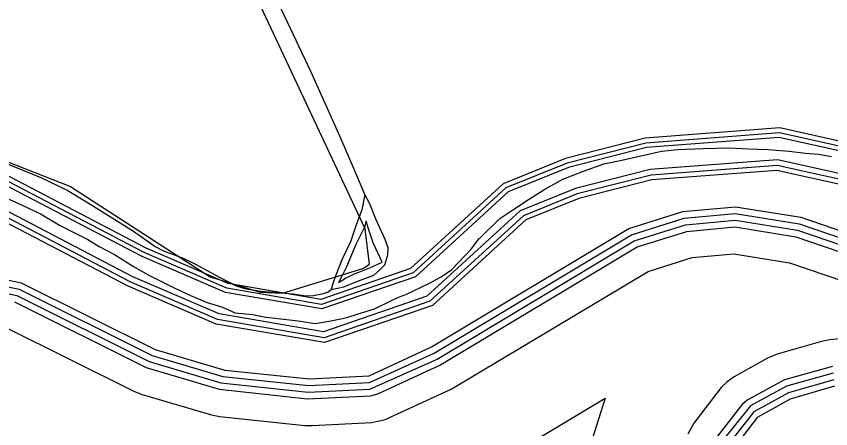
# Model space of a CAD drawing. Extents: x 2260773 to 2342389, y 552869 to 618546.
# Drawn here: x 2275474 to 2280360, y 593391 to 595865 of the extents above; entities that cross this region are included whole.
import ezdxf

# ---------------------------------------------------------------- set-up
doc = ezdxf.new("R2010")
doc.units = 0
for name, color, linetype in [('Exist Hydrographic Buffer Line', 7, 'Continuous'), ('Exist Hydrographic Lake Shore', 7, 'Continuous'), ('Exist Hydrographic Misc Water Feature', 7, 'Continuous'), ('Exist Hydrographic Pond Under 1500 Sq Ft', 7, 'Continuous'), ('Exist Hydrographic River Shore', 7, 'Continuous'), ('Exist Road Non-System Type 51', 7, 'Continuous')]:
    doc.layers.add(name, color=color, linetype=linetype)

msp = doc.modelspace()

# ---------------------------------------------------------------- linework, layer by layer
at = {"layer": 'Exist Hydrographic Buffer Line'}
for points in [[(2280865.9, 594984.5), (2280052.8, 595165.8), (2279251.2, 595104.9), (2278777.9, 594983.9), (2278410.6, 594835.1), (2277854.3, 594325.9), (2277304, 594136.6), (2276736.5, 594234), (2276241.4, 594447.3), (2275159.9, 595011.2), (2274553.8, 595261.2), (2274069.4, 595358.9), (2273472.5, 595318.3), (2271849.6, 595062.1), (2271324.1, 595102.3)], [(2280857.6, 594958.9), (2280050.9, 595138.8), (2279255.6, 595078.4), (2278786.3, 594958.4), (2278425.1, 594812.1), (2277868.3, 594302.4), (2277306.3, 594109), (2276728.8, 594208.1), (2276229.9, 594423.1), (2275148.5, 594986.9), (2274545.9, 595235.4), (2274067.6, 595331.9), (2273475.5, 595291.6), (2271850.6, 595035.1), (2271322, 595075.6)], [(2280816.3, 594831.7), (2280041.2, 595004.5), (2279277.3, 594946.4), (2278828, 594831.5), (2278497.3, 594697.6), (2277937.8, 594185.5), (2277317.3, 593971.9), (2276690.7, 594079.5), (2276172.7, 594302.7), (2275092.3, 594866), (2274507, 595107.4), (2274058.8, 595197.8), (2273490.5, 595159.1), (2271856, 594901.1), (2271212.2, 594950.4)], [(2280805.8, 594799.1), (2280038.8, 594970.1), (2279282.9, 594912.6), (2278838.7, 594799.1), (2278515.8, 594668.3), (2277955.6, 594155.5), (2277320.2, 593936.8), (2276680.9, 594046.6), (2276158, 594271.9), (2275077.8, 594835), (2274497, 595074.6), (2274056.6, 595163.4), (2273494.3, 595125.2), (2271857.4, 594866.8), (2271248.4, 594913.4)], [(2273146.3, 594725.5), (2275490.4, 594227.2), (2276289.9, 593829.4), (2276713.4, 593703.7), (2277229.5, 593649.3), (2277593.7, 593668.1), (2277981.4, 593844.6), (2279165.2, 594554.8), (2279480.8, 594653.8), (2279787.5, 594682.5), (2280171, 594620.2), (2280541.3, 594493.6)], [(2273142.4, 594685.5), (2275477.1, 594189.2), (2276271.9, 593793.7), (2276701.9, 593665.3), (2277225.4, 593609.5), (2277595.9, 593628.2), (2277998.4, 593808.3), (2279181.6, 594518), (2279488.8, 594614.3), (2279785.9, 594642.2), (2280161.1, 594581.3), (2280524.7, 594457)], [(2275463.8, 594151.1), (2276254.1, 593757.8), (2276690.6, 593627), (2277221.1, 593569.7), (2277598, 593588.3), (2277642.1, 593599.2), (2278015.3, 593772), (2279198.2, 594481.3), (2279496.3, 594574.9), (2279784.6, 594601.9), (2280151.5, 594542.4), (2280508.3, 594420.3)], [(2275410.7, 593998.8), (2276182.9, 593614.6), (2276228.4, 593596.8), (2276645.3, 593473.5), (2276695.7, 593463.5), (2277204.7, 593410.6), (2277248.4, 593409.5), (2277606.4, 593428.5), (2277687.4, 593445), (2278082.5, 593626.9), (2279264.2, 594334.3), (2279528.1, 594417.2), (2279779.1, 594440.7), (2280112.5, 594386.6), (2280442.5, 594273.7)], [(2280631.9, 593952.6), (2280353.5, 593923.5), (2280305.3, 593914.1), (2280039.1, 593837.4), (2279980.5, 593813.1), (2279781.4, 593702.3), (2279737.7, 593672.2), (2279703.2, 593637.7), (2279539.4, 593424.6), (2279501.7, 593358.4)], [(2280374.4, 593724.6), (2280094.5, 593645.3), (2279878.8, 593527.5), (2279698.1, 593302.9), (2279597.4, 593059.5), (2279562.4, 592844.3), (2279553.3, 592803.8), (2279542.9, 592756), (2279471.1, 592428.7), (2279041.9, 591684.2), (2278891.6, 591565.3), (2278753.8, 591556.2), (2278441.1, 591779.4), (2278394.6, 591794.3), (2278150, 591782.7), (2277972.2, 591748.5), (2277698.2, 591593.3), (2277447.3, 591376.2), (2277424.5, 591343.2), (2277309.9, 591006.1), (2277277.9, 590808.8), (2277126.4, 590557.6), (2276942.6, 590469.2), (2276636.5, 590421.1)], [(2280370.3, 593764.4), (2280083.4, 593683.7), (2279859.5, 593562.5), (2279825.7, 593534.8), (2279666.5, 593327.2)], [(2280378.5, 593684.8), (2280105.8, 593606.8), (2279898.2, 593492.6), (2279729.9, 593278.5), (2279634.3, 593044.6), (2279600.7, 592831.8), (2279585.3, 592762.8), (2279508.9, 592414), (2279072.9, 591657.6), (2278906.6, 591526.3), (2278742.2, 591515.4), (2278418, 591746.8), (2278151.6, 591742.7), (2277980, 591709.3), (2277718.3, 591558.7), (2277473.5, 591346), (2277348, 590993.2), (2277316.4, 590794.9), (2277154.6, 590526.7), (2276954.7, 590430.6), (2276635.3, 590380.4)], [(2278376.3, 593195), (2279006.5, 593573.1), (2278929.2, 593327.4)]]:
    msp.add_lwpolyline(points, dxfattribs=at)
at = {"layer": 'Exist Hydrographic Lake Shore'}
for points in [[(2272472.5, 592726.3), (2272460.6, 592920), (2272190.5, 593223.9), (2272193.6, 593817.5), (2272717.5, 593862.6), (2272750.5, 593930.8), (2272745.6, 594413), (2273008.5, 594765.2), (2273150.6, 594765.5), (2275503.6, 594265.3), (2276307.6, 593865.3), (2276724.7, 593742), (2277233.6, 593689.1), (2277591.6, 593708.1), (2277964.6, 593880.9), (2279148.6, 594591.5), (2279472.8, 594693.2), (2279788.7, 594722.9), (2280180.6, 594659.1), (2280557.7, 594530.2)], [(2280382.8, 593645), (2280116.6, 593568.4), (2279917.7, 593457.6), (2279761.7, 593254.2), (2279671.7, 593029.7), (2279634.8, 592791.1)]]:
    msp.add_lwpolyline(points, dxfattribs=at)
at = {"layer": 'Exist Hydrographic Misc Water Feature'}
for points in [[(2275382.2, 594789.1), (2275508.7, 594732.3), (2275619.4, 594679.6), (2275733.6, 594612.5), (2275823.9, 594565.6), (2275902.4, 594526.2), (2275970.9, 594483.1), (2276063.4, 594435.9), (2276177.8, 594363), (2276268.2, 594311.7), (2276424.9, 594233.4), (2276519.2, 594190.3), (2276619.7, 594147.2), (2276711.9, 594120), (2276786.4, 594086.8), (2276892, 594075.8), (2276970.3, 594060.3), (2277028.1, 594053.3), (2277043.9, 594051.3), (2277164.7, 594038.3), (2277266.4, 594021.4), (2277350.1, 594036), (2277430.2, 594051.1), (2277463.9, 594059.4), (2277519.6, 594077.7), (2277623.4, 594110.8), (2277720.8, 594157.7), (2277766.7, 594180), (2277810.2, 594196.5), (2277953.5, 594263.8), (2278023.5, 594302.4), (2278087, 594345.1), (2278203.9, 594469.8), (2278249.2, 594530.3), (2278252.9, 594532.6), (2278373.9, 594651.4), (2278453.7, 594704.3), (2278546.5, 594766.9), (2278643.9, 594828.1), (2278753.4, 594887), (2278876.9, 594936.1), (2278998.5, 594979.1), (2279105.9, 595002.2), (2279345.4, 595056.6), (2279443.2, 595065.3), (2279595, 595072.9), (2279751.2, 595076.5), (2279867.3, 595069.2), (2279982.7, 595066.4), (2280111.1, 595055.6), (2280209.1, 595044.4), (2280287.4, 595037.5), (2280365.1, 595024.2)], [(2277529.3, 594329.7), (2277599.2, 594358.1), (2277668.9, 594389), (2277615.8, 594506.5), (2277586.7, 594589.9), (2277572.3, 594635.9), (2277562.9, 594599.6), (2277511.8, 594495.4), (2277455, 594362.8), (2277425.9, 594302.8), (2277407.9, 594268.6), (2277449.7, 594293.1), (2277507.1, 594321.3), (2277529.3, 594329.7)]]:
    msp.add_lwpolyline(points, dxfattribs=at)
at = {"layer": 'Exist Hydrographic Pond Under 1500 Sq Ft'}
msp.add_lwpolyline([(2277070.6, 594204), (2277552.7, 594351.7), (2277593.7, 594377.1), (2277566.6, 594590.8), (2276469.6, 596931.7), (2276345.7, 596911.2), (2273741.6, 595698.1), (2273776.6, 595507.2), (2273835.7, 595424), (2274252.5, 595409), (2274661.6, 595289.2), (2275798.6, 594843.1), (2276636.7, 594301.3), (2276936.7, 594210), (2277070.6, 594204)], dxfattribs=at)
at = {"layer": 'Exist Hydrographic River Shore'}
for points in [[(2280875, 595012.6), (2280055, 595195.4), (2279246.4, 595134), (2278768.7, 595011.9), (2278394.6, 594860.4), (2277839, 594351.7), (2277301.6, 594166.8), (2276744.9, 594262.4), (2276254.1, 594473.9), (2275172.3, 595037.8), (2274562.3, 595289.4), (2274071.4, 595388.5), (2273469.2, 595347.5), (2271848.4, 595091.7), (2271326.3, 595131.6)], [(2280796.8, 594771.4), (2280036.7, 594940.8), (2279287.6, 594883.9), (2278847.8, 594771.5), (2278531.6, 594643.4), (2277970.8, 594130.1), (2277322.6, 593907), (2276672.6, 594018.6), (2276145.6, 594245.7), (2275065.6, 594808.7), (2274488.6, 595046.7), (2274054.7, 595134.2), (2273497.5, 595096.4), (2271858.6, 594837.6), (2271275.6, 594882.2)]]:
    msp.add_lwpolyline(points, dxfattribs=at)
at = {"layer": 'Exist Road Non-System Type 51'}
for points in [[(2277564.5, 594796.9), (2277510.4, 594924.8), (2277417.1, 595141.1), (2277242.6, 595529.5), (2277065.7, 595905.7), (2276903.5, 596267.1), (2276758.6, 596601.4), (2276621, 596891.5), (2276579.2, 596975.1), (2276544.8, 597016.9), (2276525.1, 597029.2), (2276488.3, 597043.9), (2276449, 597048.9), (2276419.5, 597046.4), (2276370.3, 597034.1), (2276247.5, 596984.9), (2275893.7, 596825.1), (2275414.5, 596603.9), (2274687.2, 596279.4), (2274237.6, 596070.4), (2273904.6, 595915.5), (2273645.4, 595802.4)], [(2275404.7, 594986.2), (2275620.9, 594897.7), (2275778.2, 594821.5), (2275905.9, 594745.3), (2276065.7, 594646.9), (2276176.2, 594575.7), (2276306.4, 594484.7), (2276358, 594457.6), (2276476, 594413.4), (2276544.8, 594379), (2276689.8, 594302.8), (2276793, 594248.7), (2276851.9, 594229), (2276942.8, 594216.7), (2277132, 594199.5), (2277213.1, 594187.2), (2277257.3, 594189.7), (2277316.3, 594202), (2277345.8, 594211.8), (2277363, 594226.6)], [(2277363, 594226.6), (2277439.2, 594241.3), (2277517.8, 594273.3), (2277618.5, 594312.6), (2277652.9, 594342.1), (2277684.9, 594374.1), (2277702.1, 594433.1), (2277704.5, 594474.9), (2277687.3, 594526.5), (2277633.3, 594644.5), (2277594, 594740.4), (2277564.5, 594796.9)], [(2277564.5, 594796.9), (2277547.3, 594703.5), (2277510.4, 594607.6), (2277478.5, 594511.7), (2277426.9, 594403.6), (2277390, 594312.6), (2277372.8, 594261), (2277363, 594226.6)]]:
    msp.add_lwpolyline(points, dxfattribs=at)

doc.saveas('drawing.dxf')
